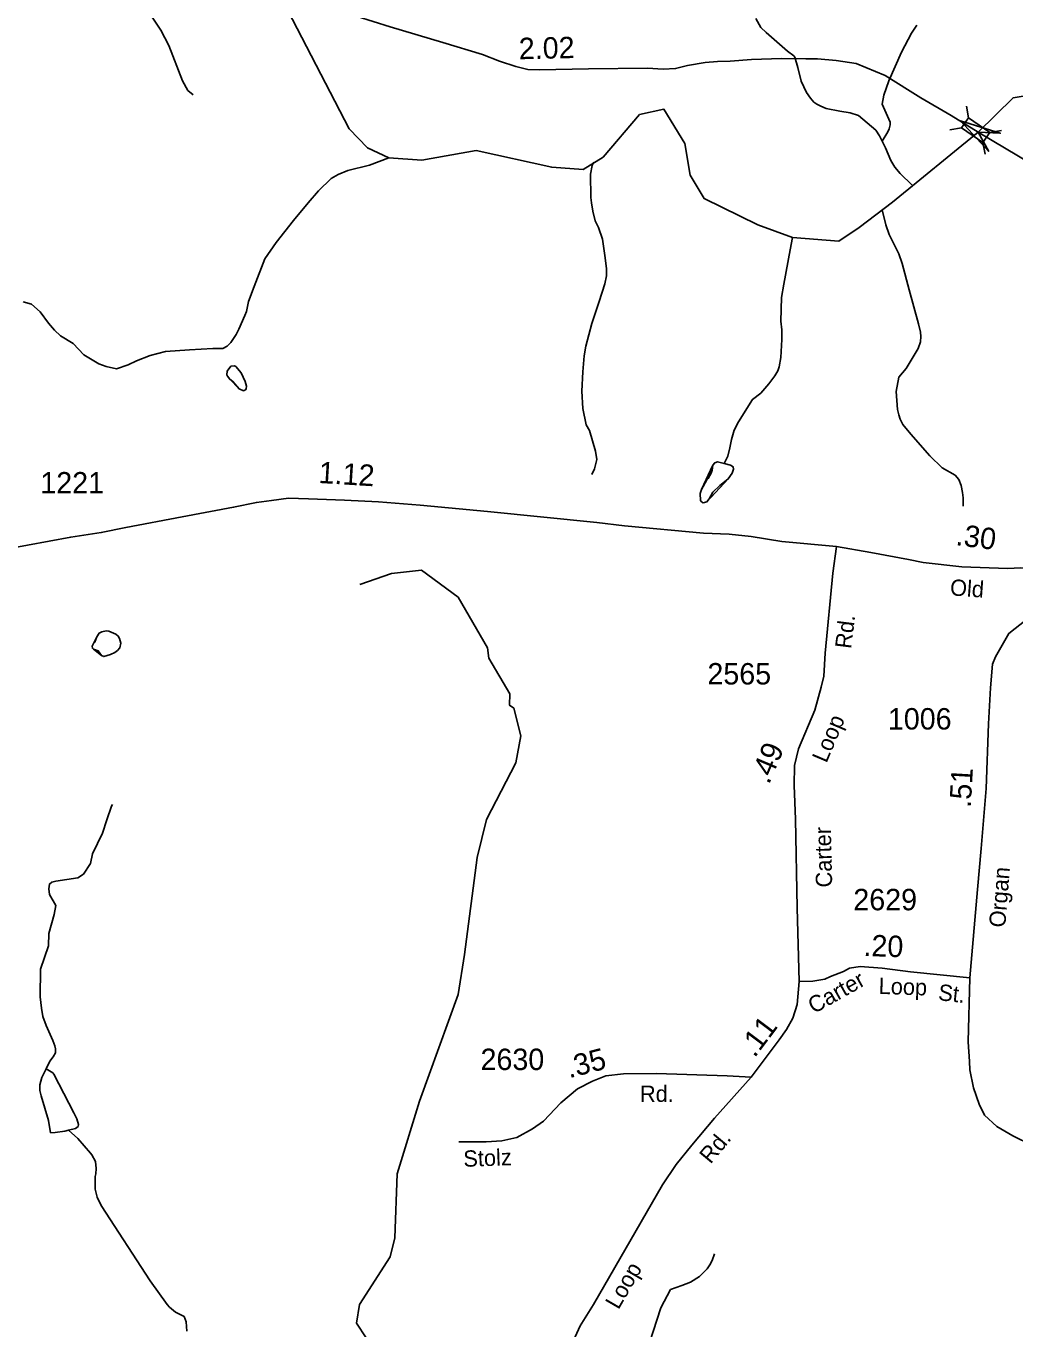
# Model space of a CAD drawing. Extents: x 1473865 to 1648260, y 639067 to 773536.
# Drawn here: x 1561128 to 1566899, y 644682 to 652286 of the extents above; entities that cross this region are included whole.
import ezdxf

# ---------------------------------------------------------------- set-up
doc = ezdxf.new("R2010")
doc.units = 0
for name, color, linetype in [('Exist Hydrographic Creek Single Shore', 7, 'Continuous'), ('Exist Hydrographic Misc Water Feature', 7, 'Continuous'), ('Exist Road Non-System Type 51', 7, 'Continuous'), ('Exist Road Secondary Mileage Hundredths English Label', 7, 'Continuous'), ('Exist Road Secondary Structure Standard Bridge Attributed CELL', 7, 'Continuous'), ('Exist Road Secondary Structure Standard Bridge CELL', 7, 'Continuous'), ('Exist Road Secondary Type 51 Attributed', 7, 'Continuous'), ('Exist Road Secondary Type 51 Label', 7, 'Continuous'), ('Exist Road Secondary Type 51 Number Label', 7, 'Continuous')]:
    doc.layers.add(name, color=color, linetype=linetype)

msp = doc.modelspace()

# ---------------------------------------------------------------- linework, layer by layer
at = {"layer": 'Exist Hydrographic Creek Single Shore'}
msp.add_lwpolyline([(1567186.4, 651915.7), (1566887.5, 651867.1), (1566683.6, 651667.4), (1566184.2, 651257.7), (1565990.2, 651110.6), (1565870.6, 651029.5), (1565601.1, 651052.2), (1565399.2, 651125.8), (1565084.2, 651279.9), (1565003.2, 651416.1), (1564972.3, 651600.5), (1564850.3, 651800), (1564708.3, 651770), (1564496.2, 651521.5), (1564378.2, 651448.4), (1564195.2, 651462), (1563754.3, 651559.5), (1563437.2, 651503.5), (1563245.2, 651517.3), (1563121.2, 651575.6), (1563014.2, 651686), (1562599.1, 652488.2)], dxfattribs=at)
at = {"layer": 'Exist Hydrographic Misc Water Feature'}
for points in [[(1566123.6, 651614), (1566107.9, 651645.9), (1566086.2, 651678.2), (1565985.1, 651763.4), (1565937.3, 651779.9), (1565877.4, 651788.7), (1565797.6, 651805.6), (1565765.7, 651817.9), (1565741.8, 651830.2), (1565725.9, 651842.4), (1565706.1, 651864.6), (1565682.6, 651898.9), (1565651.3, 651963.3), (1565632.1, 652043.5), (1565613.5, 652105.1), (1565608.8, 652111.8), (1565571.2, 652140.2), (1565446.3, 652247.7), (1565416.6, 652278.1), (1565387.2, 652330.4)], [(1566123.6, 651614), (1566156.2, 651669.4), (1566164.3, 651685.3), (1566170.6, 651709.2), (1566170.8, 651725.2), (1566123.9, 651829.1), (1566134.5, 651881.6), (1566163.5, 651965.3), (1566237.3, 652132.5), (1566294.6, 652243.8), (1566327.1, 652291.4)], [(1566298.1, 651356.3), (1566229.5, 651424.5), (1566198, 651462.9), (1566174.3, 651501.2), (1566143.1, 651575.6), (1566123.6, 651614)], [(1563245.2, 651517.3), (1563132.8, 651474.6), (1563004.5, 651442.1), (1562948.2, 651418.7), (1562907.9, 651395.2), (1562835.1, 651324), (1562774.3, 651254.7), (1562689.1, 651151.7), (1562587.7, 651022.9), (1562520.6, 650927.6), (1562458.8, 650766.4), (1562425.8, 650678.7), (1562413.2, 650620.9), (1562404.9, 650596.9), (1562370.1, 650517.4), (1562353.6, 650485.5), (1562323.1, 650439.9), (1562300.8, 650418.1), (1562275.3, 650404.4)], [(1564441.6, 651491.3), (1564431.3, 651471.4), (1564420.8, 651421.6), (1564423.2, 651285.5), (1564426.9, 651253.5), (1564434.4, 651205.4), (1564449.8, 651149.2), (1564467.8, 651110.9), (1564491.5, 651041.8), (1564507.4, 650932.5), (1564514.7, 650868.4), (1564514.3, 650828.4), (1564505.8, 650780.5), (1564472.6, 650678.9), (1564429.5, 650550.4), (1564393.7, 650417.8), (1564385, 650361.9), (1564376, 650268), (1564370.7, 650156), (1564377.6, 650054), (1564396.6, 649957.7), (1564416.3, 649925.5), (1564450.9, 649805.1), (1564458.4, 649757), (1564445.8, 649701.1), (1564429.4, 649669.3)], [(1566123, 651214), (1566146.2, 651125.5), (1566165.6, 651069.2), (1566220.3, 650956.6), (1566239.7, 650900.4), (1566281.5, 650746.8), (1566335.9, 650547.2), (1566347.3, 650499.1), (1566349.1, 650475), (1566346.7, 650443), (1566334.2, 650403.2), (1566263.3, 650286.4), (1566220.3, 650236.5), (1566205.4, 650152.7), (1566214.3, 650048.6), (1566222, 650016.5), (1566229.6, 649992.4), (1566245.3, 649960.2), (1566290.6, 649903.7), (1566402.3, 649776.7), (1566474.6, 649707.5), (1566550.1, 649664.6), (1566571.9, 649640.4), (1566585.5, 649604.2), (1566593, 649564.1), (1566596.7, 649532.1), (1566596.2, 649484.1)], [(1565601.1, 651052.2), (1565586.3, 650980), (1565550.1, 650780.4), (1565537.3, 650702.5), (1565531.7, 650564.5), (1565539.1, 650512.5), (1565538.5, 650456.5), (1565533.4, 650352.5), (1565522.7, 650296.6), (1565514.5, 650272.8), (1565498.1, 650244.9), (1565461.6, 650197.3), (1565415, 650143.9), (1565366.6, 650106.5), (1565285.1, 649975.4), (1565260.6, 649927.6), (1565244, 649873.9), (1565235.4, 649823.9), (1565222.8, 649776.1), (1565201.2, 649733.8)], [(1562275.3, 650404.4), (1562216.7, 650403.1), (1562080.5, 650396.7), (1561940.4, 650386.4), (1561852.1, 650363.4), (1561771.7, 650332.3), (1561723.4, 650308.8), (1561655.1, 650285.7), (1561595.3, 650298.3), (1561551.5, 650314.9), (1561464, 650367.9), (1561402.7, 650432.6), (1561329.2, 650477.4), (1561293.5, 650511.9), (1561258, 650552.3), (1561210.7, 650618.9), (1561159.1, 650663.5), (1561111.2, 650676)], [(1562396.6, 650156.7), (1562408.1, 650162.9), (1562412.2, 650168.8), (1562414.3, 650184.8), (1562406.7, 650210.9), (1562383.2, 650261.2), (1562351.6, 650299.6), (1562343.6, 650303.7), (1562323.6, 650301.9), (1562301.3, 650272.1), (1562299, 650250.1), (1562302.9, 650242.1), (1562316.7, 650225.9), (1562334.6, 650211.7), (1562372.2, 650169.3), (1562396.6, 650156.7)], [(1562396.6, 650156.7), (1562408.1, 650162.9), (1562412.2, 650168.8), (1562414.3, 650184.8), (1562406.7, 650210.9), (1562383.2, 650261.2), (1562351.6, 650299.6), (1562343.6, 650303.7), (1562323.6, 650301.9), (1562301.3, 650272.1), (1562299, 650250.1), (1562302.9, 650242.1), (1562316.7, 650225.9), (1562372.2, 650169.3), (1562396.6, 650156.7)], [(1565201.2, 649733.8), (1565162.4, 649742.8), (1565146.5, 649737), (1565136.3, 649723.1), (1565131.9, 649693.1), (1565125.7, 649677.2), (1565109.3, 649645.4), (1565101.3, 649637.5), (1565068.6, 649581.9), (1565062.4, 649557.9), (1565063.9, 649517.9), (1565069.9, 649509.9), (1565079.8, 649503.8), (1565099.9, 649509.5), (1565114.1, 649527.3), (1565136.5, 649565.1), (1565177, 649604.6), (1565225.4, 649644.1), (1565247.8, 649675.8), (1565256.1, 649699.7), (1565254.2, 649713.7), (1565238.3, 649723.9), (1565201.2, 649733.8)], [(1565201.2, 649733.8), (1565162.4, 649742.8), (1565146.5, 649737), (1565136.3, 649723.1), (1565068.6, 649581.9), (1565062.4, 649557.9), (1565063.9, 649517.9), (1565069.9, 649509.9), (1565079.8, 649503.8), (1565099.9, 649509.5), (1565225.4, 649644.1), (1565247.8, 649675.8), (1565256.1, 649699.7), (1565254.2, 649713.7), (1565238.3, 649723.9), (1565201.2, 649733.8)], [(1563112.1, 644630.2), (1563055.1, 644716.6), (1563073.1, 644824.6), (1563252.1, 645103.2), (1563279.1, 645214.3), (1563293.1, 645588.2), (1563424.1, 646012.3), (1563650.2, 646634.7), (1563687.1, 646867), (1563761.1, 647433.3), (1563815.2, 647655.5), (1563986.2, 647986.8), (1564014.2, 648143.8), (1563974.2, 648305.4), (1563949.2, 648322.4), (1563950.2, 648388), (1563828.2, 648597.3), (1563821.2, 648656.5), (1563650.2, 648952.1), (1563436.2, 649110.7), (1563260.2, 649091.2), (1563076.1, 649026)], [(1561513.8, 648666.7), (1561515.1, 648655.1), (1561521, 648649.1), (1561548.9, 648638.7), (1561568.6, 648612.5), (1561580.6, 648606.4), (1561620.7, 648617.9), (1561644.9, 648629.6), (1561661, 648641.5), (1561675.1, 648657.3), (1561681.5, 648685.2), (1561673.8, 648711.3), (1561665.9, 648725.4), (1561652.1, 648737.6), (1561610.2, 648754), (1561594.2, 648756.2), (1561570.1, 648750.5), (1561554, 648742.7), (1561539.8, 648720.9), (1561529.4, 648691), (1561521.3, 648683.1), (1561513.8, 648666.7)], [(1561513.8, 648666.7), (1561515.1, 648655.1), (1561521, 648649.1), (1561568.6, 648612.5), (1561580.6, 648606.4), (1561620.7, 648617.9), (1561644.9, 648629.6), (1561661, 648641.5), (1561675.1, 648657.3), (1561681.5, 648685.2), (1561673.8, 648711.3), (1561665.9, 648725.4), (1561652.1, 648737.6), (1561610.2, 648754), (1561594.2, 648756.2), (1561570.1, 648750.5), (1561554, 648742.7), (1561539.8, 648720.9), (1561521.3, 648683.1), (1561513.8, 648666.7)], [(1561633, 647743.6), (1561626.9, 647733.7), (1561598, 647654.1), (1561573.1, 647576.4), (1561515.8, 647455), (1561503.2, 647399.2), (1561462.5, 647335.6), (1561430.2, 647314), (1561301.9, 647295.5), (1561277.8, 647289.8), (1561263.7, 647278), (1561261.4, 647250), (1561265, 647217.9), (1561300.4, 647153.5), (1561291.8, 647101.6), (1561260.5, 646990), (1561257.7, 646918), (1561212.2, 646782.5), (1561209.4, 646621.1), (1561217.8, 646554.4), (1561225.1, 646506.4), (1561244.6, 646454.1), (1561283.7, 646365.6), (1561295.3, 646333.5), (1561299.2, 646317.5), (1561298.9, 646293.5), (1561286.6, 646269.6), (1561266.4, 646245.8), (1561244.4, 646200.3)], [(1561244.4, 646200.3), (1561219.2, 646150.4), (1561208.7, 646106.5), (1561208.4, 646074.5), (1561216, 646042.4), (1561258.5, 645897.9), (1561271, 645826.9), (1561297.7, 645829.4), (1561353.8, 645836.8), (1561375, 645842.4)], [(1561375, 645842.4), (1561416, 645852), (1561432.1, 645863.9), (1561434.3, 645875.9), (1561424.7, 645908), (1561407, 645944.2), (1561289.5, 646169.6), (1561283.6, 646177.6), (1561244.4, 646200.3)], [(1561375, 645842.4), (1561429.4, 645793.9), (1561504.4, 645709), (1561512.3, 645698.9), (1561531.9, 645658.7), (1561537.4, 645618.6), (1561535.1, 645586.6), (1561531, 645572.7), (1561530.2, 645498.7), (1561541.6, 645450.5), (1561565.1, 645402.3), (1561852.3, 644962.9), (1561950.8, 644825.7), (1561964.7, 644809.6), (1562000.3, 644781.1), (1562050.1, 644754.6), (1562061.8, 644724.5), (1562065.1, 644668.4)], [(1564772, 644157.7), (1564796.8, 644188.5), (1564813.3, 644228.4), (1564834.8, 644360.1), (1564815.4, 644412.4), (1564764.1, 644481), (1564752.3, 644505.1), (1564752.9, 644553.1), (1564765.5, 644601), (1564832.4, 644805.6), (1564888.9, 644911.6), (1564954.3, 644936.5), (1565005.5, 644956.2), (1565057.8, 644987.6), (1565102.4, 645033.1), (1565118.6, 645056.9), (1565130.9, 645080.8), (1565145.3, 645120.6)]]:
    msp.add_lwpolyline(points, dxfattribs=at)
at = {"layer": 'Exist Road Non-System Type 51'}
msp.add_lwpolyline([(1562103.7, 651884.2), (1562072, 651910.7), (1562040.7, 651965.2), (1561961.2, 652172.3), (1561914.4, 652261), (1561863.3, 652337.7), (1561828.2, 652402.1), (1561792.7, 652448.6), (1561745.7, 652537.2), (1561722.7, 652609.7)], dxfattribs=at)
at = {"layer": 'Exist Road Secondary Structure Standard Bridge Attributed CELL'}
msp.add_lwpolyline([(1566746.2, 651553.5), (1566580.4, 651732.4), (1566813.4, 651660.3), (1566683.6, 651667.4)], close=True, dxfattribs=at)
at = {"layer": 'Exist Road Secondary Structure Standard Bridge CELL'}
for p, q in [((1566615.1, 651817.8), (1566627.4, 651750)), ((1566519.4, 651679.6), (1566587.3, 651691.9)), ((1566751.5, 651663.7), (1566819.4, 651676)), ((1566712.2, 651606.9), (1566724.5, 651539.1))]:
    msp.add_line(p, q, dxfattribs=at)
msp.add_lwpolyline([(1566627.4, 651750), (1566751.7, 651663.9), (1566711.5, 651605.9), (1566587.3, 651691.9)], close=True, dxfattribs=at)
at = {"layer": 'Exist Road Secondary Type 51 Attributed'}
for points in [[(1566683.6, 651667.4), (1566526.4, 651763.3), (1566349.6, 651866.5), (1566140.9, 651996.8), (1565972.2, 652067.9), (1565856.2, 652083.9), (1565746.3, 652094.9), (1565677.5, 652094.9), (1565535.7, 652095.7), (1565361, 652090.5), (1565236.3, 652081.3), (1565163.3, 652078.3), (1565090.3, 652072.2), (1564987, 652054.7), (1564918.7, 652037.7), (1564846.6, 652034.6), (1564754.6, 652039.8), (1564410.6, 652036.4), (1564124.3, 652029.9), (1564056.4, 652032.9), (1563986.5, 652049.9), (1563890.9, 652081.1), (1563791.4, 652120.5), (1563559.9, 652190.2), (1563252.8, 652281.5), (1563054, 652343.4)], [(1568411.9, 650634.9), (1568211.2, 650742.2), (1567997.8, 650881.3), (1567760.5, 651018.2), (1567237.5, 651337.8), (1566683.6, 651667.4)], [(1565857.7, 649248.4), (1565538.2, 649278.5), (1565358.5, 649306.7), (1565230.7, 649320.5), (1565080.6, 649326.3), (1564619.5, 649369), (1564459.5, 649388.3), (1563819.9, 649452.9), (1563428.2, 649489.6), (1563183.9, 649508.6), (1562985.9, 649518.9), (1562776.7, 649526.8), (1562658.7, 649530.3), (1562560.7, 649516.3), (1562472.4, 649505.5), (1562338.3, 649477.8), (1562039, 649422), (1561709.6, 649359.2), (1561565.9, 649329.9), (1561388.4, 649303.4), (1561009.5, 649233.4)], [(1565857.7, 649248.4), (1565835, 649093.5), (1565791.6, 648626.7), (1565783.3, 648492.4), (1565767.7, 648427), (1565730, 648293.5), (1565635, 648068.7), (1565611.9, 647971), (1565610.3, 647852.9), (1565617.9, 647656.7), (1565627.5, 647140.4), (1565640.3, 646709.5)], [(1567393.8, 649110.4), (1567238.9, 649116.3), (1567088.9, 649116.1), (1566933.8, 649124.2), (1566856, 649119.9), (1566588.7, 649130.6), (1566363.8, 649155.9), (1566277.4, 649173.2), (1566057.6, 649213.6), (1565857.7, 649248.4)], [(1567393.8, 649110.4), (1567282.1, 649041.3), (1567103.2, 648930.9), (1567027.9, 648871.2), (1566863.7, 648741.5), (1566784.4, 648605), (1566768.4, 648561.2), (1566755.8, 648423.6), (1566744.2, 648214), (1566730, 647835.7), (1566701.4, 647485.7), (1566679.7, 647246.4), (1566634.7, 646731.9)], [(1565640.3, 646709.5), (1565719.8, 646712.4), (1565788.8, 646722.9), (1565822.9, 646738.4), (1565899, 646768.8), (1565933.5, 646787.5), (1565995.7, 646796.6), (1566123, 646787.6), (1566289.2, 646765.9), (1566634.7, 646731.9)], [(1565640.3, 646709.5), (1565628.3, 646576.2), (1565602.9, 646495.5), (1565565.9, 646428.9), (1565522.3, 646369.6), (1565358.8, 646151.4)], [(1566634.7, 646731.9), (1566626.3, 646357.9), (1566633.4, 646243.9), (1566635.2, 646193.9), (1566656.3, 646089.6), (1566689.6, 645993.3), (1566721.1, 645929), (1566792.7, 645864.3), (1566887.4, 645808.3), (1566997, 645755.5), (1567099.7, 645715.3), (1567245.1, 645670.5), (1567405.3, 645643), (1567813, 645542.9), (1568020.3, 645473.4), (1568213.8, 645405.9), (1568397.4, 645329.5), (1568608.7, 645249.4), (1568752.2, 645174.2), (1568855.3, 645086.5), (1569172.9, 644623.9)], [(1565358.8, 646151.4), (1565218.9, 646159.2), (1564807.7, 646172.1), (1564613.9, 646170.1), (1564510.9, 646159.7), (1564434.3, 646127.4), (1564345.8, 646083.6), (1564248.9, 646002.7), (1564147.2, 645895.1), (1564082.3, 645850.4), (1563991.6, 645798.8), (1563905, 645780.3), (1563812.3, 645774.1), (1563689.6, 645773.4), (1563653.6, 645774.1)], [(1565358.8, 646151.4), (1565145.9, 645912.2), (1565013.8, 645753.8), (1564922.3, 645641), (1564842.7, 645523.9), (1564439.8, 644824.9), (1564362.2, 644699.8), (1564292.4, 644550.8), (1564242.6, 644392.6), (1564221.3, 644301.4), (1564195.5, 644173.6), (1564181.2, 644092.4), (1564178.2, 644012.2), (1564185.8, 643876.6), (1564214.3, 643762.2), (1564281.4, 643606.6), (1564389.4, 643397.9), (1564503.3, 643098), (1564551.9, 642948), (1564575.5, 642848.6), (1564565.4, 642786.3), (1564512.2, 642723)]]:
    msp.add_lwpolyline(points, dxfattribs=at)

# ---------------------------------------------------------------- texts
at = {"layer": 'Exist Road Secondary Mileage Hundredths English Label'}
for s, rotation, p in [('2.02', 1.28553, (1564004.7, 652091.8)), ('1.12', 356.52511, (1562832.6, 649619.4)), ('.30', 352.77468, (1566549.7, 649257.1)), ('.49', 67.09382, (1565463.1, 647856)), ('.51', 86.65564, (1566640.3, 647722.5)), ('.20', 357.95247, (1566013.1, 646859.2)), ('.11', 52.92886, (1565379.1, 646261)), ('.35', 14.62816, (1564297.1, 646144.8))]:
    msp.add_text(s, height=125, rotation=rotation, dxfattribs=at).set_placement(p)
at = {"layer": 'Exist Road Secondary Type 51 Label'}
for s, rotation, p in [('Old', 355.92048, (1566517.6, 648963.9)), ('Rd.', 82.91851, (1565942.4, 648648.5)), ('Loop', 67.09382, (1565798.6, 647980.7)), ('Carter', 91.28898, (1565832.4, 647259.6)), ('Organ', 85.43427, (1566841.7, 647022.5)), ('Carter', 29.34091, (1565725.1, 646519.2)), ('Loop', 357.95243, (1566102.1, 646637.9)), ('St.', 353.85195, (1566447.8, 646601.1)), ('Rd.', 359.75208, (1564710.2, 646007.7)), ('Rd.', 50.18311, (1565122.1, 645640.5)), ('Stolz', 2.09706, (1563681.2, 645627.9)), ('Loop', 60.04075, (1564584.7, 644790.7))]:
    msp.add_text(s, height=95, rotation=rotation, dxfattribs=at).set_placement(p)
at = {"layer": 'Exist Road Secondary Type 51 Number Label'}
for s, p in [('1221', (1561210.7, 649557.9)), ('2565', (1565104, 648443.3)), ('1006', (1566157.1, 648180.4)), ('2629', (1565955.6, 647125.5)), ('2630', (1563779.9, 646193.1))]:
    msp.add_text(s, height=125, dxfattribs=at).set_placement(p)

doc.saveas('drawing.dxf')
